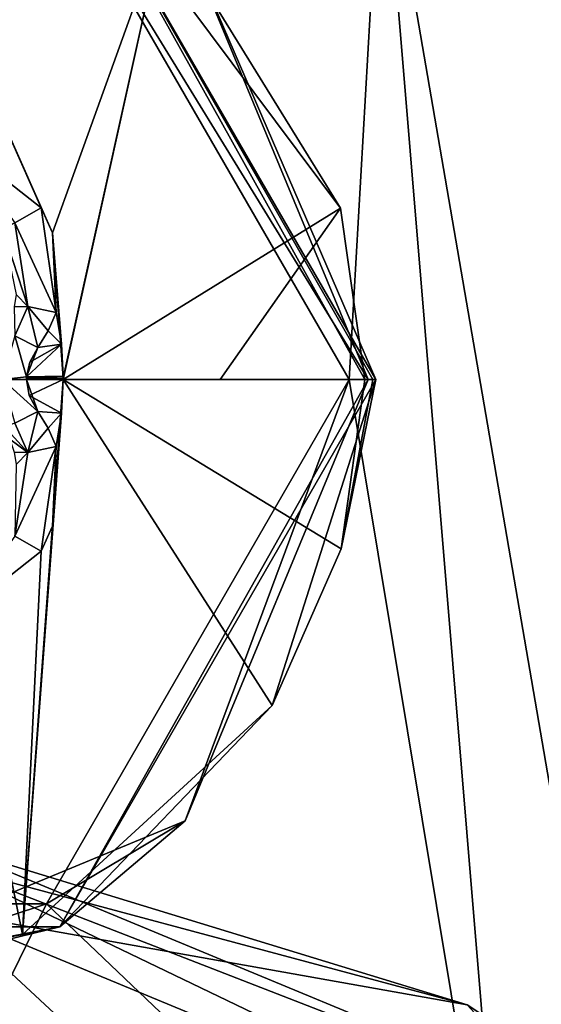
# Model space of a CAD drawing. Header units: metres. Extents: x -205 to 205, y -82 to 82.
# Tile 287 of 426: x 38 to 42, y 44 to 52. Entities that reach past the tile are written whole.
import ezdxf

# ---------------------------------------------------------------- set-up
doc = ezdxf.new("R2010")
doc.units = ezdxf.units.M
doc.layers.add('solid_PRT0003', color=7, linetype='CONTINUOUS')

msp = doc.modelspace()

# ---------------------------------------------------------------- linework, layer by layer
at = {"layer": 'solid_PRT0003'}
for points in [[(0, -75), (0, 75), (200, 75)], [(200, -75), (0, -75), (200, 75)], [(155.12355, 47.959885, 1.5), (164.837662, 56.110996, 1.5), (0, 75, 1.5)], [(152.359421, 46.364033, 1.5), (155.12355, 47.959885, 1.5), (0, 75, 1.5)], [(82.463356, 59.144901, 1.5), (152.359421, 46.364033, 1.5), (0, 75, 1.5)], [(43.567844, 54.384724, 13.5), (40.794819, 53.282055, 13.5), (43.510765, 37.5, 13.5)], [(38.320641, 50.101761, 18.339132), (39.160896, 52.433151, 17.260666), (36.76886, 53.602894, 17.260666)], [(38.234951, 50.290222, 18.335142), (36.76886, 53.602894, 17.260666), (37.610207, 50.782112, 18.393747)], [(38.320641, 50.101761, 18.339132), (36.76886, 53.602894, 17.260666), (38.234951, 50.290222, 18.335142)], [(38.274921, 52.940456, 13.5), (40.549999, 49, 13.5), (40.794819, 53.282055, 13.5)], [(40.549999, 49, 13.5), (41.753407, 41.742641, 13.5), (40.794819, 53.282055, 13.5)], [(40.794819, 53.282055, 13.5), (41.753407, 41.742641, 13.5), (43.510765, 37.5, 13.5)], [(38.374985, 53.113628, 13.7), (38.374985, 53.113628, 17.098219), (40.75, 49, 17.098219)], [(40.727951, 49, 17.189507), (40.75, 49, 17.098219), (38.374985, 53.113628, 17.098219)], [(40.75, 49, 13.7), (38.374985, 53.113628, 13.7), (40.75, 49, 17.098219)], [(40.666668, 49, 17.260666), (40.727951, 49, 17.189507), (38.374985, 53.113628, 17.098219)], [(40.48547, 50.287766, 17.260666), (40.666668, 49, 17.260666), (38.374985, 53.113628, 17.098219)], [(39.160896, 52.433151, 17.260666), (40.48547, 50.287766, 17.260666), (38.374985, 53.113628, 17.098219)], [(39.317337, 52.317337, 13.558578), (38.374985, 53.113628, 13.7), (40.75, 49, 13.7)], [(40.691422, 49, 13.558578), (40.549999, 49, 13.5), (38.274921, 52.940456, 13.5)], [(39.317337, 52.317337, 13.558578), (40.691422, 49, 13.558578), (38.274921, 52.940456, 13.5)], [(38.320641, 50.101761, 18.339132), (38.401779, 49.012154, 18.393747), (39.160896, 52.433151, 17.260666)], [(38.401779, 49.012154, 18.393747), (38.40181, 49, 18.393747), (39.160896, 52.433151, 17.260666)], [(38.40181, 49, 18.393747), (40.48547, 50.287766, 17.260666), (39.160896, 52.433151, 17.260666)], [(39.317337, 52.317337, 13.558578), (40.75, 49, 13.7), (40.691422, 49, 13.558578)], [(38.234951, 50.290222, 18.335142), (37.610207, 50.782112, 18.393747), (38.037525, 50.176365, 18.300522)], [(38.234951, 50.290222, 18.335142), (38.037525, 50.176365, 18.300522), (38.348457, 49.503422, 18.393747)], [(38.320641, 50.101761, 18.339132), (38.234951, 50.290222, 18.335142), (38.348457, 49.503422, 18.393747)], [(39.579376, 49, 17.917387), (40.48547, 50.287766, 17.260666), (38.40181, 49, 18.393747)], [(39.579376, 49, 17.917387), (40.666668, 49, 17.260666), (40.48547, 50.287766, 17.260666)], [(38.037525, 50.176365, 18.300522), (37.948555, 50.125, 18.098503), (38.134624, 49.549309, 18.352711)], [(38.037525, 50.176365, 18.300522), (38.134624, 49.549309, 18.352711), (38.348457, 49.503422, 18.393747)], [(37.948555, 50.125, 18.098503), (38.048569, 49.638405, 18.139544), (38.134624, 49.549309, 18.352711)], [(38.320641, 50.101761, 18.339132), (38.348457, 49.503422, 18.393747), (38.387085, 49.265358, 18.393753)], [(38.320641, 50.101761, 18.339132), (38.387085, 49.265358, 18.393753), (38.401688, 49.024136, 18.393747)], [(38.320641, 50.101761, 18.339132), (38.401688, 49.024136, 18.393747), (38.401779, 49.012154, 18.393747)], [(38.048569, 49.638405, 18.139544), (38.032055, 49.546379, 18.155281), (38.134624, 49.549309, 18.352711)], [(38.037716, 49.328838, 18.369303), (38.134624, 49.549309, 18.352711), (38.032055, 49.546379, 18.155281)], [(38.037716, 49.328838, 18.369303), (38.209213, 49.241081, 18.432564), (38.134624, 49.549309, 18.352711)], [(38.134624, 49.549309, 18.352711), (38.209213, 49.241081, 18.432564), (38.287834, 49.366661, 18.416395)], [(38.134624, 49.549309, 18.352711), (38.287834, 49.366661, 18.416395), (38.348457, 49.503422, 18.393747)], [(38.387085, 49.265358, 18.393753), (38.348457, 49.503422, 18.393747), (38.287834, 49.366661, 18.416395)], [(38.387085, 49.265358, 18.393753), (38.287834, 49.366661, 18.416395), (38.209213, 49.241081, 18.432564)], [(38.037716, 49.328838, 18.369303), (37.944317, 49, 18.36849), (38.125484, 49.021362, 18.439592)], [(38.037716, 49.328838, 18.369303), (38.125484, 49.021362, 18.439592), (38.209213, 49.241081, 18.432564)], [(38.387085, 49.265358, 18.393753), (38.149323, 49.131413, 18.43854), (38.125484, 49.021362, 18.439592)], [(38.401688, 49.024136, 18.393747), (38.387085, 49.265358, 18.393753), (38.125484, 49.021362, 18.439592)], [(38.209213, 49.241081, 18.432564), (38.125484, 49.021362, 18.439592), (38.149323, 49.131413, 18.43854)], [(38.387085, 49.265358, 18.393753), (38.209213, 49.241081, 18.432564), (38.149323, 49.131413, 18.43854)], [(37.944317, 49, 18.36849), (38.124851, 49, 18.43961), (38.125484, 49.021362, 18.439592)], [(37.944317, 49, 18.36849), (38.209213, 48.758919, 18.432564), (38.124851, 49, 18.43961)], [(38.037708, 48.671162, 18.369303), (38.209213, 48.758919, 18.432564), (37.944317, 49, 18.36849)], [(38.40181, 49, 18.393747), (38.094273, 44.829651, 17.260666), (39.971748, 46.549896, 17.260666)], [(38.40181, 49, 18.393747), (38.388435, 48.74688, 18.393747), (38.094273, 44.829651, 17.260666)], [(38.125484, 49.021362, 18.439592), (38.124851, 49, 18.43961), (38.125015, 49.010685, 18.439604)], [(38.401779, 49.012154, 18.393747), (38.124851, 49, 18.43961), (38.40181, 49, 18.393747)], [(38.401779, 49.012154, 18.393747), (38.125015, 49.010685, 18.439604), (38.124851, 49, 18.43961)], [(38.124851, 49, 18.43961), (38.145405, 48.87944, 18.438765), (38.40181, 49, 18.393747)], [(38.124851, 49, 18.43961), (38.209213, 48.758919, 18.432564), (38.145405, 48.87944, 18.438765)], [(38.401688, 49.024136, 18.393747), (38.125484, 49.021362, 18.439592), (38.125015, 49.010685, 18.439604)], [(38.401779, 49.012154, 18.393747), (38.401688, 49.024136, 18.393747), (38.125015, 49.010685, 18.439604)], [(38.145405, 48.87944, 18.438765), (38.388435, 48.74688, 18.393747), (38.40181, 49, 18.393747)], [(40.549999, 49, 13.5), (38.275257, 45.059738, 13.5), (41.753407, 41.742641, 13.5)], [(39.317337, 45.682663, 13.558578), (38.275257, 45.059738, 13.5), (40.549999, 49, 13.5)], [(38.375008, 44.886383, 17.098219), (40.75, 49, 13.7), (40.75, 49, 17.098219)], [(38.375008, 44.886383, 17.098219), (40.75, 49, 17.098219), (39.971748, 46.549896, 17.260666)], [(38.375008, 44.886383, 13.7), (40.75, 49, 13.7), (38.375008, 44.886383, 17.098219)], [(40.691422, 49, 13.558578), (40.75, 49, 13.7), (38.375008, 44.886383, 13.7)], [(40.691422, 49, 13.558578), (38.375008, 44.886383, 13.7), (39.317337, 45.682663, 13.558578)], [(38.40181, 49, 18.393747), (40.489647, 47.726879, 17.260666), (40.666668, 49, 17.260666)], [(39.579376, 49, 17.917387), (38.40181, 49, 18.393747), (40.666668, 49, 17.260666)], [(38.40181, 49, 18.393747), (39.971748, 46.549896, 17.260666), (40.489647, 47.726879, 17.260666)], [(40.691422, 49, 13.558578), (39.317337, 45.682663, 13.558578), (40.549999, 49, 13.5)], [(40.489647, 47.726879, 17.260666), (39.971748, 46.549896, 17.260666), (40.75, 49, 17.098219)], [(40.489647, 47.726879, 17.260666), (40.75, 49, 17.098219), (40.727951, 49, 17.189507)], [(40.489647, 47.726879, 17.260666), (40.727951, 49, 17.189507), (40.666668, 49, 17.260666)], [(38.145405, 48.87944, 18.438765), (38.209213, 48.758919, 18.432564), (38.388435, 48.74688, 18.393747)], [(38.037708, 48.671162, 18.369303), (38.134621, 48.450691, 18.352715), (38.209213, 48.758919, 18.432564)], [(38.388435, 48.74688, 18.393747), (38.320599, 47.898121, 18.339127), (38.094273, 44.829651, 17.260666)], [(38.287827, 48.633354, 18.416397), (38.209213, 48.758919, 18.432564), (38.134621, 48.450691, 18.352715)], [(38.287827, 48.633354, 18.416397), (38.388435, 48.74688, 18.393747), (38.209213, 48.758919, 18.432564)], [(38.287827, 48.633354, 18.416397), (38.348457, 48.496578, 18.393747), (38.388435, 48.74688, 18.393747)], [(38.388435, 48.74688, 18.393747), (38.348457, 48.496578, 18.393747), (38.320599, 47.898121, 18.339127)], [(38.037708, 48.671162, 18.369303), (37.959293, 48.643291, 18.184393), (38.134621, 48.450691, 18.352715)], [(38.001034, 48.552841, 18.172403), (38.134621, 48.450691, 18.352715), (37.959293, 48.643291, 18.184393)], [(38.287827, 48.633354, 18.416397), (38.134621, 48.450691, 18.352715), (38.348457, 48.496578, 18.393747)], [(38.001034, 48.552841, 18.172403), (38.032055, 48.453621, 18.155281), (38.134621, 48.450691, 18.352715)], [(38.037525, 47.823635, 18.300524), (38.234955, 47.709778, 18.335142), (38.348457, 48.496578, 18.393747)], [(38.134621, 48.450691, 18.352715), (38.037525, 47.823635, 18.300524), (38.348457, 48.496578, 18.393747)], [(38.348457, 48.496578, 18.393747), (38.234955, 47.709778, 18.335142), (38.320599, 47.898121, 18.339127)], [(38.134621, 48.450691, 18.352715), (38.032055, 48.453621, 18.155281), (38.048569, 48.361595, 18.139544)], [(38.134621, 48.450691, 18.352715), (38.048569, 48.361595, 18.139544), (38.037525, 47.823635, 18.300524)], [(38.320599, 47.898121, 18.339127), (38.234955, 47.709778, 18.335142), (38.094273, 44.829651, 17.260666)], [(38.037525, 47.823635, 18.300524), (37.610207, 47.217888, 18.393747), (38.234955, 47.709778, 18.335142)], [(38.234955, 47.709778, 18.335142), (37.610207, 47.217888, 18.393747), (38.094273, 44.829651, 17.260666)], [(37.610207, 47.217888, 18.393747), (35.592983, 44.351116, 17.260666), (38.094273, 44.829651, 17.260666)], [(38.375008, 44.886383, 17.098219), (39.971748, 46.549896, 17.260666), (38.094273, 44.829651, 17.260666)], [(39.317337, 45.682663, 13.558578), (36, 44.308578, 13.558578), (38.275257, 45.059738, 13.5)], [(39.317337, 45.682663, 13.558578), (38.375008, 44.886383, 13.7), (36, 44.308578, 13.558578)], [(43.167618, 43.156853, 47.5), (37.510765, 45.5, 46.5), (37.510765, 45.5, 47.5)], [(43.167618, 43.156853, 46.5), (37.510765, 45.5, 46.5), (43.167618, 43.156853, 47.5)], [(37.510765, 45.353554, 46.146446), (37.510765, 45.5, 46.5), (43.167618, 43.156853, 46.5)], [(41.437542, 44.301376, 47.853554), (43.167618, 43.156853, 47.5), (37.510765, 45.5, 47.5)], [(37.510765, 45.353554, 47.853554), (41.437542, 44.301376, 47.853554), (37.510765, 45.5, 47.5)], [(43.167618, 43.156853, 56.5), (37.510765, 45.5, 55.5), (37.510765, 45.5, 56.5)], [(43.167618, 43.156853, 55.5), (37.510765, 45.5, 55.5), (43.167618, 43.156853, 56.5)], [(37.510765, 45.353554, 55.146446), (37.510765, 45.5, 55.5), (43.167618, 43.156853, 55.5)], [(41.437542, 44.301376, 56.853554), (43.167618, 43.156853, 56.5), (37.510765, 45.5, 56.5)], [(37.510765, 45.353554, 56.853554), (41.437542, 44.301376, 56.853554), (37.510765, 45.5, 56.5)], [(43.167618, 43.156853, 65.5), (37.510765, 45.5, 64.5), (37.510765, 45.5, 65.5)], [(43.167618, 43.156853, 64.5), (37.510765, 45.5, 64.5), (43.167618, 43.156853, 65.5)], [(37.510765, 45.353554, 64.146446), (37.510765, 45.5, 64.5), (43.167618, 43.156853, 64.5)], [(41.437542, 44.301376, 65.853554), (37.510765, 45.5, 65.5), (37.510765, 45.353554, 65.853554)], [(41.437542, 44.301376, 65.853554), (43.167618, 43.156853, 65.5), (37.510765, 45.5, 65.5)], [(43.167618, 43.156853, 74.5), (37.510765, 45.5, 73.5), (37.510765, 45.5, 74.5)], [(43.167618, 43.156853, 73.5), (37.510765, 45.353554, 73.146446), (37.510765, 45.5, 73.5)], [(43.167618, 43.156853, 74.5), (43.167618, 43.156853, 73.5), (37.510765, 45.5, 73.5)], [(41.437542, 44.301376, 74.853554), (37.510765, 45.5, 74.5), (37.510765, 45.353554, 74.853554)], [(43.167618, 43.156853, 74.5), (37.510765, 45.5, 74.5), (41.437542, 44.301376, 74.853554)], [(37.510765, 45.353554, 47.853554), (37.510765, 45, 48), (42.81406, 42.803295, 48)], [(37.510765, 45.353554, 47.853554), (42.81406, 42.803295, 48), (41.437542, 44.301376, 47.853554)], [(37.510765, 45.353554, 73.146446), (41.437542, 44.301376, 73.146446), (37.510765, 45, 73)], [(43.167618, 43.156853, 73.5), (41.437542, 44.301376, 73.146446), (37.510765, 45.353554, 73.146446)], [(37.510765, 45.353554, 56.853554), (37.510765, 45, 57), (42.81406, 42.803295, 57)], [(37.510765, 45.353554, 56.853554), (42.81406, 42.803295, 57), (41.437542, 44.301376, 56.853554)], [(37.510765, 45.353554, 55.146446), (43.167618, 43.156853, 55.5), (41.437542, 44.301376, 55.146446)], [(37.510765, 45, 55), (37.510765, 45.353554, 55.146446), (41.437542, 44.301376, 55.146446)], [(42.81406, 42.803295, 66), (37.510765, 45.353554, 65.853554), (37.510765, 45, 66)], [(42.81406, 42.803295, 66), (41.437542, 44.301376, 65.853554), (37.510765, 45.353554, 65.853554)], [(37.510765, 45.353554, 64.146446), (43.167618, 43.156853, 64.5), (41.437542, 44.301376, 64.146446)], [(37.510765, 45, 64), (37.510765, 45.353554, 64.146446), (41.437542, 44.301376, 64.146446)], [(37.510765, 45.353554, 46.146446), (43.167618, 43.156853, 46.5), (41.437542, 44.301376, 46.146446)], [(37.510765, 45, 46), (37.510765, 45.353554, 46.146446), (41.437542, 44.301376, 46.146446)], [(37.510765, 45.353554, 74.853554), (37.510765, 45, 75), (42.81406, 42.803295, 75)], [(41.437542, 44.301376, 74.853554), (37.510765, 45.353554, 74.853554), (42.81406, 42.803295, 75)], [(38.275257, 45.059738, 13.5), (33.725079, 45.059544, 13.5), (37.510765, 43.5, 13.5)], [(36, 44.308578, 13.558578), (33.725079, 45.059544, 13.5), (38.275257, 45.059738, 13.5)], [(34.988968, 45, 55), (42.81406, 42.803295, 55), (37.510765, 42.5, 55)], [(34.988968, 45, 64), (42.81406, 42.803295, 64), (37.510765, 42.5, 64)], [(34.988968, 45, 73), (42.81406, 42.803295, 73), (37.510765, 42.5, 73)], [(34.988968, 45, 73), (37.510765, 45, 73), (42.81406, 42.803295, 73)], [(34.988968, 45, 55), (37.510765, 45, 55), (42.81406, 42.803295, 55)], [(34.988968, 45, 64), (37.510765, 45, 64), (42.81406, 42.803295, 64)], [(42.81406, 42.803295, 48), (37.510765, 45, 48), (35.010784, 42.5, 48)], [(42.81406, 42.803295, 57), (37.510765, 45, 57), (35.010784, 42.5, 57)], [(42.81406, 42.803295, 66), (37.510765, 45, 66), (35.010784, 42.5, 66)], [(38.275257, 45.059738, 13.5), (37.510765, 43.5, 13.5), (41.753407, 41.742641, 13.5)], [(41.437542, 44.301376, 73.146446), (42.81406, 42.803295, 73), (37.510765, 45, 73)], [(42.81406, 42.803295, 55), (37.510765, 45, 55), (41.437542, 44.301376, 55.146446)], [(42.81406, 42.803295, 64), (37.510765, 45, 64), (41.437542, 44.301376, 64.146446)], [(42.81406, 42.803295, 46), (37.510765, 45, 46), (41.437542, 44.301376, 46.146446)], [(37.510765, 43, 46), (37.510765, 45, 46), (42.81406, 42.803295, 46)], [(41.399853, 41.389088, 75), (42.81406, 42.803295, 75), (37.510765, 45, 75)], [(37.510765, 43, 75), (41.399853, 41.389088, 75), (37.510765, 45, 75)], [(33.625015, 44.886372, 17.098219), (38.375008, 44.886383, 17.098219), (35.592983, 44.351116, 17.260666)], [(38.375008, 44.886383, 13.7), (38.375008, 44.886383, 17.098219), (33.625015, 44.886372, 17.098219)], [(33.625015, 44.886372, 13.7), (38.375008, 44.886383, 13.7), (33.625015, 44.886372, 17.098219)], [(36, 44.308578, 13.558578), (38.375008, 44.886383, 13.7), (33.625015, 44.886372, 13.7)], [(38.375008, 44.886383, 17.098219), (38.094273, 44.829651, 17.260666), (35.592983, 44.351116, 17.260666)]]:
    msp.add_3dface(points, dxfattribs=at)

doc.saveas('drawing.dxf')
